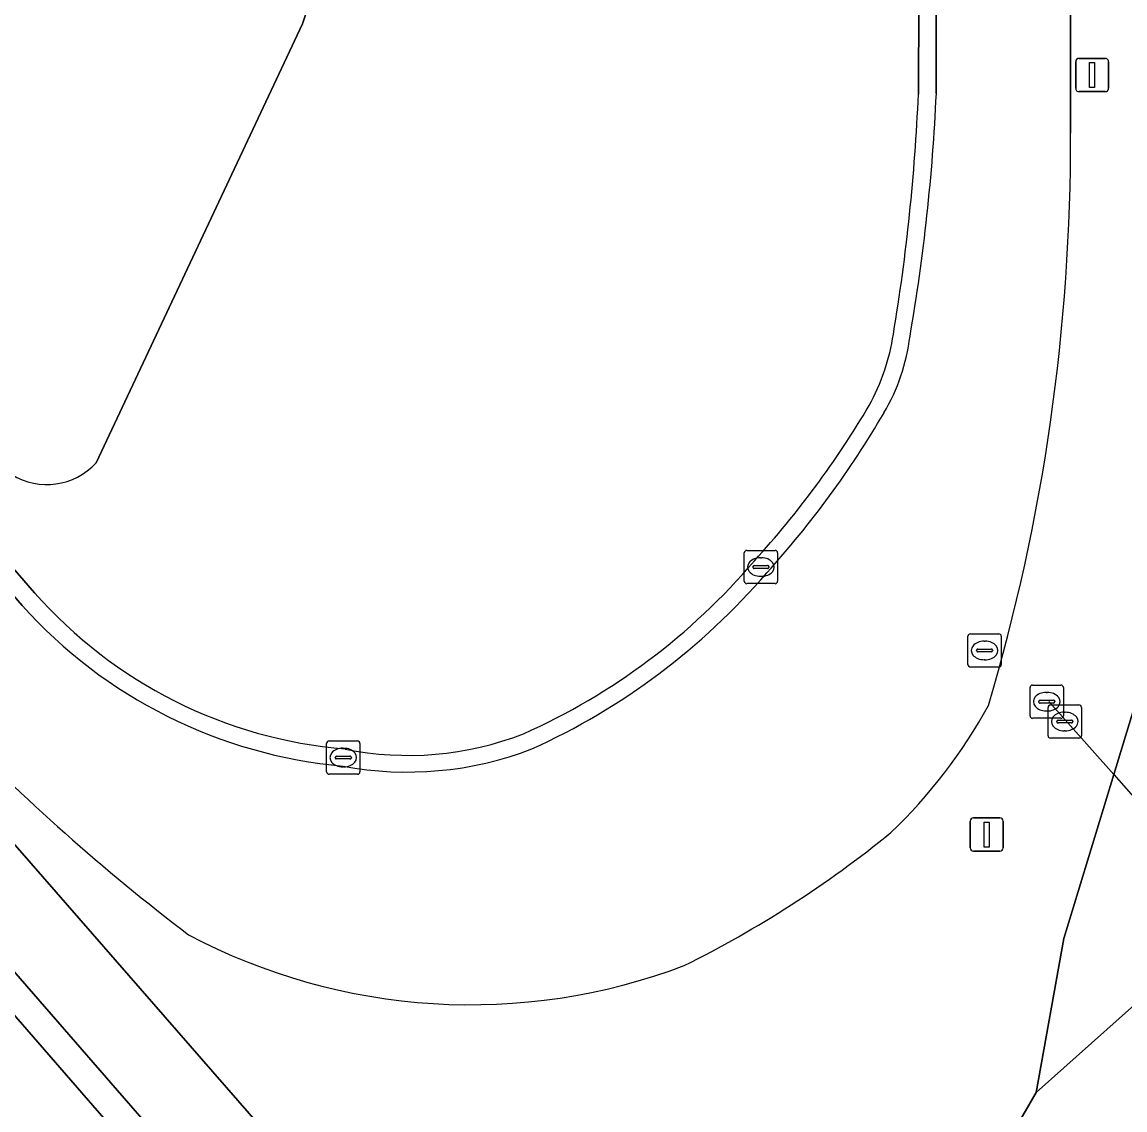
# Model space of a CAD drawing. Extents: x 155018 to 156648, y 383979 to 385733.
# Drawn here: x 156218.63 to 156251.77, y 384393.03 to 384425.72 of the extents above; entities that cross this region are included whole.
import ezdxf

# ---------------------------------------------------------------- set-up
doc = ezdxf.new("R2010")
doc.units = 0
for name, color, linetype in [('IMGEO_Berm_groen', 7, 'Continuous'), ('IMGEO_Berm_open', 7, 'Continuous'), ('IMGEO_Duiker', 7, 'Continuous'), ('IMGEO_Fietspad_gesloten', 7, 'Continuous'), ('IMGEO_Gemengd_bos', 7, 'Continuous'), ('IMGEO_Groenvoorziening', 7, 'Continuous'), ('IMGEO_Kolk', 7, 'Continuous'), ('IMGEO_Lichtmast', 7, 'Continuous'), ('IMGEO_OVBaan_gesloten', 7, 'Continuous'), ('IMGEO_Rijbaan_lokaal_gesloten', 7, 'Continuous'), ('IMGEO_Rijbaan_lokaal_open', 7, 'Continuous'), ('IMGEO_Rioolput', 7, 'Continuous')]:
    doc.layers.add(name, color=color, linetype=linetype)

msp = doc.modelspace()

# ---------------------------------------------------------------- linework, layer by layer
at = {"layer": 'IMGEO_Berm_groen'}
for points in [[(156246.509, 384389.076), (156249.105, 384393.546), (156249.931, 384398.176), (156251.432, 384403.103), (156252.175, 384405.545), (156252.547, 384414.164), (156252.592, 384419.709), (156252.646, 384434.825), (156252.487, 384453.732), (156251.431, 384480.428)], [(156188.307, 384435.345), (156199.491, 384422.753), (156199.633, 384422.589), (156200.38, 384421.724), (156200.859, 384421.169), (156201.213, 384420.76), (156204.79, 384416.62), (156205.239, 384416.101), (156205.91, 384415.324), (156206.065, 384415.145), (156228.047, 384389.945), (156231.93, 384386.055), (156238.76, 384379.953), (156239.272, 384380.837), (156241.472, 384384.635)], [(156250.146, 384434.815), (156250.135, 384422.383)]]:
    msp.add_lwpolyline(points, dxfattribs=at)
for centre, radius, start, end in [((156190.579, 384422.141), 59.557, 343.45285, 0.23286), ((156233.71, 384412.861), 15.933, 313.795, 331.1752), ((156262.356, 384449.193), 63.957, 224.13077, 232.73699), ((156223.609, 384427.352), 33.496, 296.4526, 309.1065), ((156232.109, 384414.318), 18.131, 242.1219, 290.7422)]:
    msp.add_arc(centre, radius, start, end, dxfattribs=at)
at = {"layer": 'IMGEO_Berm_open'}
msp.add_lwpolyline([(156215.837, 384400.106), (156215.202, 384399.554), (156227.625, 384385.25), (156228.277, 384385.805)], close=True, dxfattribs=at)
at = {"layer": 'IMGEO_Duiker'}
msp.add_lwpolyline([(156249.488, 384405.303), (156251.432, 384403.103), (156255.164, 384398.879), (156257.563, 384396.164), (156259.25, 384394.254), (156259.413, 384394.07)], dxfattribs=at)
at = {"layer": 'IMGEO_Fietspad_gesloten'}
for points in [[(156238.76, 384379.953), (156231.93, 384386.055), (156228.047, 384389.945), (156206.065, 384415.145), (156205.91, 384415.324), (156205.239, 384416.101), (156204.79, 384416.62), (156201.213, 384420.76), (156200.859, 384421.169), (156200.38, 384421.724), (156199.633, 384422.589), (156199.491, 384422.753), (156188.307, 384435.345)], [(156190.98, 384428.7), (156198.12, 384420.481), (156198.273, 384420.305), (156199.217, 384419.219), (156199.69, 384418.673), (156200.067, 384418.24), (156203.622, 384414.149), (156204.068, 384413.634), (156204.637, 384412.979), (156204.802, 384412.79), (156207.994, 384409.121), (156215.837, 384400.106), (156228.277, 384385.805), (156232.164, 384381.612), (156234.997, 384378.387)]]:
    msp.add_lwpolyline(points, dxfattribs=at)
at = {"layer": 'IMGEO_Gemengd_bos'}
msp.add_lwpolyline([(156350.929, 384480.371), (156339.901, 384472.241), (156255.164, 384398.879), (156252.428, 384396.51), (156249.105, 384393.546), (156246.509, 384389.076)], dxfattribs=at)
at = {"layer": 'IMGEO_Groenvoorziening'}
for points in [[(156365.933, 384489.124), (156376.816, 384492.269), (156372.257, 384493.592), (156349.592, 384485.899), (156301.686, 384493.596), (156301.555, 384461.231), (156252.592, 384419.709), (156252.547, 384414.164), (156252.175, 384405.545), (156251.432, 384403.103), (156249.931, 384398.176), (156249.105, 384393.546), (156252.428, 384396.51), (156255.164, 384398.879), (156339.901, 384472.241)], [(156189.306, 384458.751), (156185.209, 384459.171), (156185.149, 384459.164), (156186.721, 384447.237), (156186.04, 384446.659), (156189.846, 384442.257), (156200.24, 384430.238), (156200.548, 384429.882), (156202.847, 384427.226), (156203.331, 384426.668), (156203.695, 384426.247), (156207.298, 384422.086), (156207.743, 384421.572), (156210.467, 384418.425), (156210.651, 384418.213), (156219.006, 384408.567)], [(156220.852, 384412.468), (156227.056, 384425.664), (156230.826, 384437.159), (156234.746, 384453.17)], [(156234.746, 384453.17), (156230.826, 384437.159), (156227.056, 384425.664), (156220.852, 384412.468)], [(156245.564, 384423.553), (156245.603, 384434.807)]]:
    msp.add_lwpolyline(points, dxfattribs=at)
for centre, radius, start, end in [((156186.111, 384426.107), 59.508, 350.55428, 357.5402), ((156238.449, 384417.299), 6.434, 331.166, 351.436), ((156219.709, 384428.608), 28.319, 317.649, 329.4091), ((156219.38, 384413.818), 1.998, 238.0184, 317.4675), ((156219.38, 384413.818), 1.998, 238.0184, 317.4675), ((156225.716, 384422.22), 19.588, 294.0458, 319.62), ((156229.503, 384417.81), 13.986, 221.3627, 265.2079), ((156230.236, 384413.195), 9.515, 258.4763, 291.3303)]:
    msp.add_arc(centre, radius, start, end, dxfattribs=at)
at = {"layer": 'IMGEO_Kolk'}
for p, q in [((156240.332, 384408.915), (156240.332, 384409.767)), ((156240.407, 384409.841), (156241.259, 384409.841)), ((156240.82, 384409.621), (156240.845, 384409.621)), ((156241.333, 384409.767), (156241.333, 384408.915)), ((156240.591, 384409.335), (156240.591, 384409.347)), ((156241.029, 384409.298), (156240.631, 384409.298)), ((156240.634, 384409.384), (156241.032, 384409.384)), ((156241.075, 384409.347), (156241.075, 384409.335)), ((156240.843, 384409.061), (156240.818, 384409.061)), ((156241.259, 384408.841), (156240.407, 384408.841)), ((156227.782, 384403.189), (156227.782, 384404.041)), ((156227.857, 384404.115), (156228.709, 384404.115)), ((156228.783, 384404.041), (156228.783, 384403.189)), ((156228.041, 384403.609), (156228.041, 384403.621)), ((156228.084, 384403.658), (156228.482, 384403.658)), ((156228.27, 384403.895), (156228.295, 384403.895)), ((156228.525, 384403.621), (156228.525, 384403.609)), ((156228.479, 384403.572), (156228.081, 384403.572)), ((156228.293, 384403.335), (156228.268, 384403.335)), ((156228.709, 384403.115), (156227.857, 384403.115))]:
    msp.add_line(p, q, dxfattribs=at)
for points in [[(156240.332, 384408.915), (156240.332, 384409.767)], [(156240.407, 384409.841), (156241.259, 384409.841)], [(156241.333, 384409.767), (156241.333, 384408.915)], [(156241.259, 384408.841), (156240.407, 384408.841)], [(156227.782, 384403.189), (156227.782, 384404.041)], [(156227.857, 384404.115), (156228.709, 384404.115)], [(156228.783, 384404.041), (156228.783, 384403.189)], [(156228.709, 384403.115), (156227.857, 384403.115)]]:
    msp.add_lwpolyline(points, dxfattribs=at)
for centre, radius, start, end in [((156240.409, 384409.765), 0.0765, 91.552, 178.448), ((156240.409, 384409.765), 0.0765, 91.552, 178.448), ((156241.257, 384409.765), 0.0765, 1.552, 88.448), ((156241.257, 384409.765), 0.0765, 1.552, 88.448), ((156240.631, 384409.344), 0.0403, 85.8775, 175.7526), ((156240.628, 384409.334), 0.0366, 178.938, 274.7102), ((156241.032, 384409.341), 0.043, 264.8664, 352.4533), ((156241.036, 384409.346), 0.0386, 1.7309, 96.639), ((156240.409, 384408.917), 0.0765, 181.552, 268.448), ((156240.409, 384408.917), 0.0765, 181.552, 268.448), ((156241.257, 384408.917), 0.0765, 271.552, 358.448), ((156241.257, 384408.917), 0.0765, 271.552, 358.448), ((156227.859, 384404.039), 0.0765, 91.552, 178.448), ((156227.859, 384404.039), 0.0765, 91.552, 178.448), ((156228.707, 384404.039), 0.0765, 1.552, 88.448), ((156228.707, 384404.039), 0.0765, 1.552, 88.448), ((156228.081, 384403.618), 0.0403, 85.8775, 175.7526), ((156228.486, 384403.62), 0.0386, 1.7309, 96.639), ((156228.078, 384403.608), 0.0366, 178.938, 274.7102), ((156228.482, 384403.615), 0.043, 264.8664, 352.4533), ((156227.859, 384403.191), 0.0765, 181.552, 268.448), ((156227.859, 384403.191), 0.0765, 181.552, 268.448), ((156228.707, 384403.191), 0.0765, 271.552, 358.448), ((156228.707, 384403.191), 0.0765, 271.552, 358.448)]:
    msp.add_arc(centre, radius, start, end, dxfattribs=at)
for centre, major_axis, ratio, start_param, end_param in [((156240.819, 384409.341), (-0.387, 0.002), 0.722429, 4.712389, 7.853982), ((156240.844, 384409.341), (-0.39, 0.002), 0.717154, 1.570796, 4.712389), ((156228.269, 384403.615), (-0.387, 0.002), 0.722429, 4.712389, 7.853982), ((156228.294, 384403.615), (-0.39, 0.002), 0.717154, 1.570796, 4.712389)]:
    msp.add_ellipse(centre, major_axis=major_axis, ratio=ratio, start_param=start_param, end_param=end_param, dxfattribs=at)
at = {"layer": 'IMGEO_Lichtmast'}
for p, q in [((156250.29, 384423.726), (156250.29, 384424.526)), ((156250.29, 384424.526), (156250.29, 384423.726)), ((156250.39, 384424.626), (156251.18, 384424.626)), ((156251.18, 384424.626), (156250.39, 384424.626)), ((156251.28, 384424.526), (156251.28, 384423.726)), ((156251.28, 384423.726), (156251.28, 384424.526)), ((156251.18, 384423.626), (156250.39, 384423.626)), ((156250.39, 384423.626), (156251.18, 384423.626)), ((156247.12, 384400.901), (156247.12, 384401.701)), ((156247.12, 384401.701), (156247.12, 384400.901)), ((156247.22, 384401.801), (156248.01, 384401.801)), ((156248.01, 384401.801), (156247.22, 384401.801)), ((156248.11, 384401.701), (156248.11, 384400.901)), ((156248.11, 384400.901), (156248.11, 384401.701)), ((156248.01, 384400.801), (156247.22, 384400.801)), ((156247.22, 384400.801), (156248.01, 384400.801))]:
    msp.add_line(p, q, dxfattribs=at)
for points in [[(156250.71, 384424.501), (156250.86, 384424.501), (156250.86, 384423.751), (156250.71, 384423.751), (156250.71, 384424.501)], [(156247.54, 384401.676), (156247.69, 384401.676), (156247.69, 384400.926), (156247.54, 384400.926), (156247.54, 384401.676)]]:
    msp.add_lwpolyline(points, dxfattribs=at)
for centre, start, end in [((156250.39, 384424.526), 90, 180), ((156250.39, 384424.526), 90, 180), ((156251.18, 384424.526), 0, 90), ((156251.18, 384424.526), 360, 90), ((156250.39, 384423.726), 180, 270), ((156250.39, 384423.726), 180, 270), ((156251.18, 384423.726), 270, 0), ((156251.18, 384423.726), 270, 0), ((156247.22, 384401.701), 90, 180), ((156247.22, 384401.701), 90, 180), ((156248.01, 384401.701), 0, 90), ((156248.01, 384401.701), 360, 90), ((156247.22, 384400.901), 180, 270), ((156247.22, 384400.901), 180, 270), ((156248.01, 384400.901), 270, 0), ((156248.01, 384400.901), 270, 0)]:
    msp.add_arc(centre, 0.1, start, end, dxfattribs=at)
at = {"layer": 'IMGEO_OVBaan_gesloten'}
msp.add_lwpolyline([(156238.109, 384373.189), (156231.386, 384380.937), (156227.625, 384385.25), (156215.202, 384399.554), (156207.367, 384408.575), (156204.532, 384411.839), (156204.331, 384412.07), (156203.681, 384412.818), (156203.235, 384413.33), (156199.678, 384417.419), (156199.304, 384417.848), (156198.832, 384418.391), (156197.745, 384419.64), (156197.579, 384419.831), (156190.407, 384428.073)], dxfattribs=at)
at = {"layer": 'IMGEO_Rijbaan_lokaal_gesloten'}
for points in [[(156218.63, 384408.189), (156210.1, 384418.046), (156209.947, 384418.223), (156207.494, 384421.056), (156207.051, 384421.568), (156203.465, 384425.711), (156203.095, 384426.139), (156202.612, 384426.697), (156200.695, 384428.912), (156200.399, 384429.254), (156185.635, 384446.311), (156183.808, 384448.431), (156182.48, 384458.856), (156182.449, 384458.923), (156179.774, 384458.427), (156173.436, 384456.485), (156173.267, 384455.967), (156172.915, 384455.68), (156172.771, 384455.862), (156172.857, 384455.946), (156163.051, 384466.066), (156121.442, 384514.007)], [(156246.11, 384434.793), (156246.103, 384423.568)], [(156250.135, 384422.383), (156250.146, 384434.815)]]:
    msp.add_lwpolyline(points, dxfattribs=at)
for centre, radius, start, end in [((156187.692, 384426.215), 58.471, 350.21298, 357.40511), ((156190.579, 384422.141), 59.557, 343.45285, 0.23286), ((156239.368, 384417.01), 5.989, 329.5298, 352.9596), ((156219.388, 384428.691), 29.134, 317.917, 329.6549), ((156225.504, 384422.497), 20.448, 294.3894, 319.314), ((156229.572, 384417.995), 14.693, 221.8641, 264.9345), ((156233.71, 384412.861), 15.933, 313.795, 331.1752), ((156262.356, 384449.193), 63.957, 224.13077, 232.73699), ((156230.207, 384413.604), 10.425, 259.3225, 291.0317), ((156223.609, 384427.352), 33.496, 296.4526, 309.1065), ((156232.109, 384414.318), 18.131, 242.1219, 290.7422)]:
    msp.add_arc(centre, radius, start, end, dxfattribs=at)
at = {"layer": 'IMGEO_Rijbaan_lokaal_open'}
for points in [[(156189.846, 384442.257), (156186.04, 384446.659), (156185.635, 384446.311), (156200.399, 384429.254), (156200.695, 384428.912), (156202.612, 384426.697), (156203.095, 384426.139), (156203.465, 384425.711), (156207.051, 384421.568), (156207.494, 384421.056), (156209.947, 384418.223), (156210.1, 384418.046), (156218.63, 384408.189)], [(156219.006, 384408.567), (156210.651, 384418.213), (156210.467, 384418.425), (156207.743, 384421.572), (156207.298, 384422.086), (156203.695, 384426.247), (156203.331, 384426.668), (156202.847, 384427.226), (156200.548, 384429.882), (156200.24, 384430.238), (156189.846, 384442.257)], [(156245.603, 384434.807), (156245.564, 384423.553)], [(156246.103, 384423.568), (156246.11, 384434.793)]]:
    msp.add_lwpolyline(points, dxfattribs=at)
for centre, radius, start, end in [((156186.111, 384426.107), 59.508, 350.55428, 357.5402), ((156187.692, 384426.215), 58.471, 350.21298, 357.40511), ((156238.449, 384417.299), 6.434, 331.166, 351.436), ((156239.368, 384417.01), 5.989, 329.5298, 352.9596), ((156219.709, 384428.608), 28.319, 317.649, 329.4091), ((156219.388, 384428.691), 29.134, 317.917, 329.6549), ((156225.716, 384422.22), 19.588, 294.0458, 319.62), ((156225.504, 384422.497), 20.448, 294.3894, 319.314), ((156229.503, 384417.81), 13.986, 221.3627, 265.2079), ((156229.572, 384417.995), 14.693, 221.8641, 264.9345), ((156230.236, 384413.195), 9.515, 258.4763, 291.3303), ((156230.207, 384413.604), 10.425, 259.3225, 291.0317)]:
    msp.add_arc(centre, radius, start, end, dxfattribs=at)
at = {"layer": 'IMGEO_Rioolput'}
for p, q in [((156247.128, 384407.334), (156247.98, 384407.334)), ((156247.053, 384406.408), (156247.053, 384407.26)), ((156247.541, 384407.114), (156247.566, 384407.114)), ((156248.054, 384407.26), (156248.054, 384406.408)), ((156247.312, 384406.828), (156247.312, 384406.84)), ((156247.75, 384406.791), (156247.352, 384406.791)), ((156247.355, 384406.877), (156247.753, 384406.877)), ((156247.796, 384406.84), (156247.796, 384406.828)), ((156247.98, 384406.334), (156247.128, 384406.334)), ((156247.564, 384406.554), (156247.539, 384406.554)), ((156248.92, 384404.868), (156248.92, 384405.72)), ((156248.995, 384405.794), (156249.847, 384405.794)), ((156249.921, 384405.72), (156249.921, 384404.868)), ((156249.179, 384405.288), (156249.179, 384405.3)), ((156249.222, 384405.337), (156249.62, 384405.337)), ((156249.408, 384405.574), (156249.433, 384405.574)), ((156249.663, 384405.3), (156249.663, 384405.288)), ((156249.617, 384405.251), (156249.219, 384405.251)), ((156249.431, 384405.014), (156249.406, 384405.014)), ((156249.461, 384404.271), (156249.461, 384405.123)), ((156249.536, 384405.197), (156250.388, 384405.197)), ((156249.949, 384404.977), (156249.974, 384404.977)), ((156250.462, 384405.123), (156250.462, 384404.271)), ((156249.847, 384404.794), (156248.995, 384404.794)), ((156249.72, 384404.691), (156249.72, 384404.703)), ((156250.158, 384404.654), (156249.76, 384404.654)), ((156249.763, 384404.74), (156250.161, 384404.74)), ((156250.204, 384404.703), (156250.204, 384404.691)), ((156249.972, 384404.417), (156249.947, 384404.417)), ((156250.388, 384404.197), (156249.536, 384404.197))]:
    msp.add_line(p, q, dxfattribs=at)
for points in [[(156247.128, 384407.334), (156247.98, 384407.334)], [(156247.053, 384406.408), (156247.053, 384407.26)], [(156248.054, 384407.26), (156248.054, 384406.408)], [(156247.98, 384406.334), (156247.128, 384406.334)], [(156248.92, 384404.868), (156248.92, 384405.72)], [(156248.995, 384405.794), (156249.847, 384405.794)], [(156249.921, 384405.72), (156249.921, 384404.868)], [(156249.461, 384404.271), (156249.461, 384405.123)], [(156249.536, 384405.197), (156250.388, 384405.197)], [(156250.462, 384405.123), (156250.462, 384404.271)], [(156249.847, 384404.794), (156248.995, 384404.794)], [(156250.388, 384404.197), (156249.536, 384404.197)]]:
    msp.add_lwpolyline(points, dxfattribs=at)
for centre, radius, start, end in [((156247.13, 384407.258), 0.0765, 91.552, 178.448), ((156247.13, 384407.258), 0.0765, 91.552, 178.448), ((156247.978, 384407.258), 0.0765, 1.552, 88.448), ((156247.978, 384407.258), 0.0765, 1.552, 88.448), ((156247.352, 384406.837), 0.0403, 85.8775, 175.7526), ((156247.349, 384406.827), 0.0366, 178.938, 274.7102), ((156247.753, 384406.834), 0.043, 264.8664, 352.4533), ((156247.757, 384406.839), 0.0386, 1.7309, 96.639), ((156247.13, 384406.41), 0.0765, 181.552, 268.448), ((156247.13, 384406.41), 0.0765, 181.552, 268.448), ((156247.978, 384406.41), 0.0765, 271.552, 358.448), ((156247.978, 384406.41), 0.0765, 271.552, 358.448), ((156248.997, 384405.718), 0.0765, 91.552, 178.448), ((156248.997, 384405.718), 0.0765, 91.552, 178.448), ((156249.845, 384405.718), 0.0765, 1.552, 88.448), ((156249.845, 384405.718), 0.0765, 1.552, 88.448), ((156249.219, 384405.297), 0.0403, 85.8775, 175.7526), ((156249.216, 384405.287), 0.0366, 178.938, 274.7102), ((156249.62, 384405.294), 0.043, 264.8664, 352.4533), ((156249.624, 384405.299), 0.0386, 1.7309, 96.639), ((156249.538, 384405.121), 0.0765, 91.552, 178.448), ((156249.538, 384405.121), 0.0765, 91.552, 178.448), ((156250.386, 384405.121), 0.0765, 1.552, 88.448), ((156250.386, 384405.121), 0.0765, 1.552, 88.448), ((156248.997, 384404.87), 0.0765, 181.552, 268.448), ((156248.997, 384404.87), 0.0765, 181.552, 268.448), ((156249.76, 384404.7), 0.0403, 85.8775, 175.7526), ((156249.757, 384404.69), 0.0366, 178.938, 274.7102), ((156249.845, 384404.87), 0.0765, 271.552, 358.448), ((156249.845, 384404.87), 0.0765, 271.552, 358.448), ((156250.161, 384404.697), 0.043, 264.8664, 352.4533), ((156250.165, 384404.702), 0.0386, 1.7309, 96.639), ((156249.538, 384404.273), 0.0765, 181.552, 268.448), ((156249.538, 384404.273), 0.0765, 181.552, 268.448), ((156250.386, 384404.273), 0.0765, 271.552, 358.448), ((156250.386, 384404.273), 0.0765, 271.552, 358.448)]:
    msp.add_arc(centre, radius, start, end, dxfattribs=at)
for centre, major_axis, ratio, start_param, end_param in [((156247.54, 384406.834), (-0.387, 0.002), 0.722429, 4.712389, 7.853982), ((156247.565, 384406.834), (-0.39, 0.002), 0.717154, 1.570796, 4.712389), ((156249.407, 384405.294), (-0.387, 0.002), 0.722429, 4.712389, 7.853982), ((156249.432, 384405.294), (-0.39, 0.002), 0.717154, 1.570796, 4.712389), ((156249.948, 384404.697), (-0.387, 0.002), 0.722429, 4.712389, 7.853982), ((156249.973, 384404.697), (-0.39, 0.002), 0.717154, 1.570796, 4.712389)]:
    msp.add_ellipse(centre, major_axis=major_axis, ratio=ratio, start_param=start_param, end_param=end_param, dxfattribs=at)

doc.saveas('drawing.dxf')
